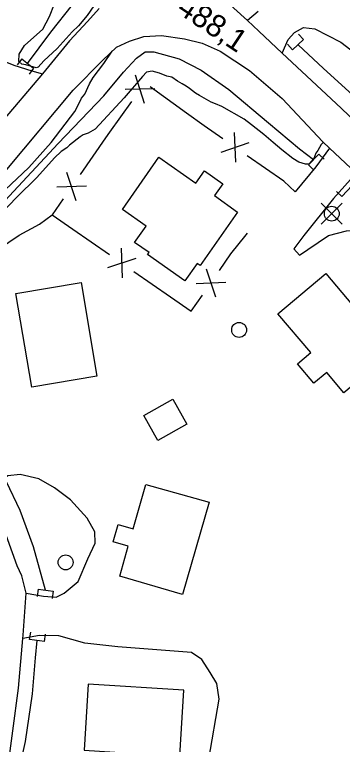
# Model space of a CAD drawing. Extents: x 642515 to 647219, y 6080136 to 6084356.
# Drawn here: x 643817.5 to 643861.6, y 6081675.9 to 6081773.9 of the extents above; entities that cross this region are included whole.
import ezdxf

# ---------------------------------------------------------------- set-up
doc = ezdxf.new("R2010")
doc.units = 0
for name, color, linetype in [('Level 19', 7, 'Continuous'), ('Level 2', 7, 'Continuous'), ('Level 21', 7, 'Continuous'), ('Level 26', 7, 'Continuous'), ('Level 3', 7, 'Continuous'), ('Level 31', 7, 'Continuous'), ('Level 36', 7, 'Continuous'), ('Level 37', 7, 'Continuous'), ('Level 4', 7, 'Continuous')]:
    doc.layers.add(name, color=color, linetype=linetype)

msp = doc.modelspace()

# ---------------------------------------------------------------- linework, layer by layer
at = {"layer": 'Level 19'}
for points in [[(643817.217, 6081781.425), (643818.448, 6081779.866), (643817.767, 6081779.016), (643816.122, 6081777.262), (643814.082, 6081776.014), (643812.847, 6081774.891), (643811.89, 6081773.214), (643812.229, 6081771.606), (643813.724, 6081769.736), (643815.127, 6081768.023), (643817.381, 6081767.087), (643819.826, 6081766.365), (643821.219, 6081765.934)], [(643850.259, 6081774.294), (643848.805, 6081773.093)], [(643853.486, 6081768.734), (643854.274, 6081770.567), (643855.114, 6081771.508), (643856.337, 6081772.184), (643857.856, 6081771.981), (643861.381, 6081770.218), (643864.071, 6081768.125), (643865.881, 6081766.433), (643867.386, 6081764.398), (643868.07, 6081762.481), (643867.669, 6081760.994), (643865.93, 6081759.394), (643864.53, 6081758.354)], [(643859.865, 6081755.959), (643858.018, 6081753.459), (643855.245, 6081750.096), (643853.719, 6081751.524)], [(643863.422, 6081752.619), (643860.367, 6081749.2), (643856.387, 6081744.226), (643855.027, 6081742.445), (643855.81, 6081741.592), (643856.946, 6081742.345), (643859.724, 6081744.244), (643862.129, 6081744.862), (643864.65, 6081744.916), (643866.722, 6081742.914), (643870.808, 6081737.117), (643874.512, 6081732.277), (643875.371, 6081732.201), (643876.66, 6081733.125), (643878.34, 6081734.313), (643878.983, 6081734.699)], [(643807.29, 6081742.167), (643808.561, 6081740.65), (643809.521, 6081739.563), (643810.6, 6081739.215), (643812.093, 6081740.109), (643815.295, 6081742.396), (643818.114, 6081744.256), (643820.834, 6081745.744), (643822.519, 6081747.005)], [(643819.045, 6081696.165), (643821.388, 6081695.763), (643823.063, 6081695.651), (643824.169, 6081696.198), (643826.028, 6081697.761), (643827.353, 6081700.798), (643828.325, 6081702.922), (643828.276, 6081704.422), (643827.231, 6081706.275), (643825.011, 6081708.715), (643822.839, 6081710.344), (643820.735, 6081711.531), (643818.258, 6081712.129), (643816.559, 6081711.956), (643815.429, 6081711.122), (643814.79, 6081710.234), (643814.233, 6081709.271)], [(643840.471, 6081659.372), (643841.418, 6081661.208), (643842.003, 6081663.675), (643843.107, 6081669.052), (643843.634, 6081673.871), (643844.985, 6081681.941), (643844.698, 6081684.036), (643843.797, 6081685.53), (643842.676, 6081687.296), (643841.279, 6081688.236), (643831.357, 6081688.958), (643826.937, 6081689.45), (643823.422, 6081690.437), (643820.856, 6081690.501), (643818.61, 6081690.112)]]:
    msp.add_lwpolyline(points, dxfattribs=at)
at = {"layer": 'Level 2'}
for points in [[(643828.138, 6081775.089), (643827.248, 6081773.758), (643826.079, 6081772.371), (643825.237, 6081771.604), (643823.193, 6081769.327), (643821.433, 6081767.708), (643820.638, 6081766.823), (643820.402, 6081766.73), (643819.01, 6081767.136), (643818.481, 6081767.227), (643818.057, 6081767.605), (643818.082, 6081768.569), (643818.821, 6081769.732), (643821.271, 6081771.95), (643822.181, 6081773.643), (643822.85, 6081775.324)], [(643817.803, 6081749.379), (643809.297, 6081740.594), (643810.424, 6081742.699), (643812.87, 6081745.677), (643816.226, 6081750.348), (643819.395, 6081753.366), (643822.423, 6081756.737), (643825.608, 6081760.879), (643826.224, 6081762.075), (643826.471, 6081762.689), (643826.925, 6081763.195), (643827.57, 6081764.593), (643828.044, 6081765.461), (643829.506, 6081767.344), (643830.621, 6081768.978)], [(643859.017, 6081756.755), (643858.743, 6081756.45), (643858.264, 6081755.662), (643858.003, 6081755.287), (643857.723, 6081754.551), (643857.042, 6081753.792), (643856.598, 6081753.808), (643855.697, 6081754.08), (643854.905, 6081754.558), (643853.43, 6081755.721), (643852.285, 6081756.741), (643851.017, 6081757.795), (643849.372, 6081759.108), (643848.364, 6081759.855), (643845.369, 6081761.537), (643844.502, 6081761.931), (643843.926, 6081762.14), (643842.346, 6081763.017), (643841.804, 6081763.348), (643841.003, 6081763.986), (643840.583, 6081764.284), (643840.041, 6081764.616), (643839.376, 6081764.98), (643838.621, 6081765.501), (643837.97, 6081765.626), (643836.979, 6081766.053), (643835.998, 6081766.321), (643835.242, 6081766.16), (643834.712, 6081765.569), (643832.218, 6081762.708), (643828.31, 6081758.527), (643827.374, 6081757.995), (643826.704, 6081757.758), (643826.316, 6081757.497), (643824.85, 6081756.375), (643824.51, 6081755.996), (643823.772, 6081755.515), (643822.855, 6081754.663), (643820.47, 6081752.009), (643817.803, 6081749.379)]]:
    msp.add_lwpolyline(points, dxfattribs=at)
at = {"layer": 'Level 21'}
for points in [[(643828.84, 6081774.726), (643827.275, 6081772.973), (643824.865, 6081770.361), (643821.219, 6081765.934), (643815.418, 6081759.122), (643811.705, 6081754.763), (643804.473, 6081746.535), (643802.25, 6081744.005), (643798.782, 6081740.728), (643796.449, 6081739.585), (643795.16, 6081739.353), (643793.934, 6081739.449), (643792.129, 6081740.368), (643783.059, 6081748.457), (643776.131, 6081755.042), (643771.281, 6081759.652), (643769.852, 6081761.243), (643762.603, 6081769.31), (643755.556, 6081777.511)], [(643864.53, 6081758.354), (643861.398, 6081761.345), (643853.486, 6081768.734), (643850.319, 6081771.693), (643848.805, 6081773.093), (643845.579, 6081776.077)], [(643816.46, 6081753.102), (643825.354, 6081763.751), (643829.349, 6081767.791), (643831.201, 6081769.518), (643832.944, 6081770.345), (643834.863, 6081770.937), (643837.256, 6081771.107), (643840.337, 6081770.662), (643842.734, 6081770.059), (643845.118, 6081769.008), (643849.102, 6081766.375), (643853.478, 6081762.623), (643858.952, 6081756.816), (643859.865, 6081755.959), (643863.422, 6081752.619)], [(643817.831, 6081699.846), (643815.733, 6081705.706)], [(643865.372, 6081657.215), (643860.055, 6081657.464), (643854.487, 6081657.726), (643846.417, 6081658.673), (643840.471, 6081659.372), (643836.278, 6081659.864), (643828.643, 6081660.465), (643824.135, 6081661.114), (643822.448, 6081661.469), (643820.769, 6081662.352), (643818.919, 6081664.079), (643817.421, 6081666.027), (643816.7, 6081668.586), (643816.498, 6081671.985), (643818.012, 6081683.436), (643818.61, 6081690.112), (643818.648, 6081690.537), (643819.045, 6081696.165), (643818.457, 6081698.53), (643817.831, 6081699.846)]]:
    msp.add_lwpolyline(points, dxfattribs=at)
at = {"layer": 'Level 26'}
for p, q in [((643856.36, 6081770.54), (643855.68, 6081771.28)), ((643854.86, 6081769.18), (643854.2, 6081769.92)), ((643856.36, 6081770.54), (643854.86, 6081769.18)), ((643818.44, 6081767.95), (643817.84, 6081767.15)), ((643818.44, 6081767.95), (643820.04, 6081766.71)), ((643820.04, 6081766.71), (643819.44, 6081765.91)), ((643857.01, 6081753.71), (643858.43, 6081755.15)), ((643858.43, 6081755.15), (643859.13, 6081754.47)), ((643857.01, 6081753.71), (643857.73, 6081753.01)), ((643861.49, 6081749.45), (643860.77, 6081750.13)), ((643862.87, 6081750.93), (643861.49, 6081749.45)), ((643820.64, 6081696.73), (643820.52, 6081695.73)), ((643820.64, 6081696.73), (643822.66, 6081696.45)), ((643822.66, 6081696.45), (643822.52, 6081695.45)), ((643819.51, 6081689.97), (643819.65, 6081690.95)), ((643821.53, 6081689.69), (643821.65, 6081690.69)), ((643821.53, 6081689.69), (643819.51, 6081689.97))]:
    msp.add_line(p, q, dxfattribs=at)
at = {"layer": 'Level 31'}
for points in [[(643847.456, 6081747.351), (643842.44, 6081740.187), (643842.041, 6081740.467), (643840.404, 6081738.129), (643835.362, 6081741.66), (643835.569, 6081741.955), (643833.637, 6081743.308), (643835.167, 6081745.493), (643831.995, 6081747.715), (643836.894, 6081754.746), (643841.875, 6081751.275), (643843.013, 6081752.907), (643845.478, 6081751.19), (643844.36, 6081749.585), (643847.456, 6081747.351)], [(643864.356, 6081733.161), (643866.292, 6081734.788), (643868.338, 6081732.353), (643866.362, 6081730.692), (643868.209, 6081728.494), (643861.785, 6081723.096), (643859.479, 6081725.84), (643857.751, 6081724.388), (643855.549, 6081727.009), (643857.314, 6081728.492), (643852.915, 6081733.728), (643859.335, 6081739.123), (643864.356, 6081733.161)], [(643826.42, 6081737.929), (643828.556, 6081725.324), (643819.783, 6081723.837), (643817.648, 6081736.431), (643826.42, 6081737.929)], [(643840.653, 6081718.891), (643836.765, 6081716.695), (643834.864, 6081720.059), (643838.752, 6081722.256), (643840.653, 6081718.891)], [(643843.668, 6081708.403), (643840.067, 6081696.03), (643831.623, 6081698.487), (643832.784, 6081702.478), (643830.757, 6081703.068), (643831.439, 6081705.411), (643833.428, 6081704.833), (643835.157, 6081710.775), (643843.668, 6081708.403)], [(643840.265, 6081683.158), (643827.396, 6081683.979), (643826.831, 6081675.11), (643833.029, 6081674.714), (643832.922, 6081673.034), (643835.638, 6081672.861), (643835.75, 6081674.605), (643839.704, 6081674.352), (643840.265, 6081683.158)]]:
    msp.add_lwpolyline(points, dxfattribs=at)
at = {"layer": 'Level 36'}
for p, q in [((643861.56, 6081745.75), (643858.74, 6081748.57)), ((643858.74, 6081745.75), (643861.56, 6081748.57))]:
    msp.add_line(p, q, dxfattribs=at)
for centre in [(643860.154, 6081747.165), (643847.688, 6081731.55), (643824.348, 6081700.32)]:
    msp.add_circle(centre, 1, dxfattribs=at)
at = {"layer": 'Level 37'}
for p, q in [((643834.963, 6081761.971), (643833.737, 6081765.778)), ((643836.349, 6081763.93), (643832.351, 6081763.819)), ((643840.597, 6081760.673), (643835.727, 6081764.178)), ((643847.224, 6081754.077), (643847.073, 6081758.074)), ((643829.735, 6081757.335), (643826.298, 6081752.417)), ((643845.251, 6081755.443), (643849.046, 6081756.708)), ((643853.72, 6081751.52), (643848.787, 6081754.936)), ((643825.776, 6081748.883), (643824.528, 6081752.683)), ((643827.151, 6081750.85), (643823.153, 6081750.716)), ((643825.319, 6081745.073), (643830.254, 6081741.66)), ((643848.617, 6081744.319), (643848.8, 6081744.55)), ((643831.816, 6081742.52), (643831.97, 6081738.523)), ((643833.79, 6081741.154), (643829.996, 6081739.888)), ((643833.543, 6081739.384), (643838.478, 6081735.971)), ((643843.257, 6081739.766), (643844.517, 6081735.97)), ((643841.888, 6081737.794), (643845.886, 6081737.941))]:
    msp.add_line(p, q, dxfattribs=at)
for points in [[(643833.196, 6081762.236), (643830.27, 6081758.1), (643829.735, 6081757.335)], [(643845.499, 6081757.213), (643842.99, 6081758.95), (643840.597, 6081760.673)], [(643824.007, 6081749.138), (643822.52, 6081747.01), (643825.319, 6081745.073)], [(643845.026, 6081739.516), (643846.59, 6081741.77), (643848.617, 6081744.319)], [(643838.478, 6081735.971), (643841.24, 6081734.06), (643842.746, 6081736.23)]]:
    msp.add_lwpolyline(points, dxfattribs=at)
at = {"layer": 'Level 4'}
for points in [[(643819.243, 6081767.333), (643822.376, 6081771.533), (643825.294, 6081775.232), (643827.973, 6081778.146), (643831.867, 6081781.899), (643834.523, 6081785.22), (643837.195, 6081787.605), (643839.423, 6081789.926), (643842.336, 6081793.1), (643845.56, 6081797.23), (643848.426, 6081801.22), (643849.977, 6081804.69), (643851.752, 6081809.194)], [(643855.622, 6081769.858), (643859.032, 6081766.661), (643863.426, 6081762.662), (643866.372, 6081760.341)], [(643809.297, 6081740.594), (643816.174, 6081748.898), (643823.335, 6081756.568), (643829.471, 6081763.005), (643832.136, 6081766.161), (643833.898, 6081768.048), (643835.031, 6081768.883), (643836.211, 6081768.906), (643839.609, 6081767.949), (643842.592, 6081766.441), (643846.292, 6081763.831), (643851.651, 6081759.357), (643855.809, 6081755.877), (643857.709, 6081754.425)], [(643821.637, 6081696.591), (643820.031, 6081702.398), (643818.233, 6081707.3), (643816.419, 6081711.14)], [(643841.182, 6081661.515), (643837.433, 6081661.637), (643832.869, 6081661.796), (643828.714, 6081661.896), (643825.714, 6081662.424), (643823.262, 6081663.307), (643821.063, 6081664.731), (643819.463, 6081667), (643818.251, 6081669.614), (643818.025, 6081672.039), (643818.953, 6081676.272), (643819.875, 6081682.659), (643820.278, 6081687.515), (643820.534, 6081689.827)]]:
    msp.add_lwpolyline(points, dxfattribs=at)

# ---------------------------------------------------------------- texts
at = {"layer": 'Level 3'}
msp.add_text('488,1', height=3, rotation=326.28371, dxfattribs=at).set_placement((643839.13, 6081774.26))

doc.saveas('drawing.dxf')
